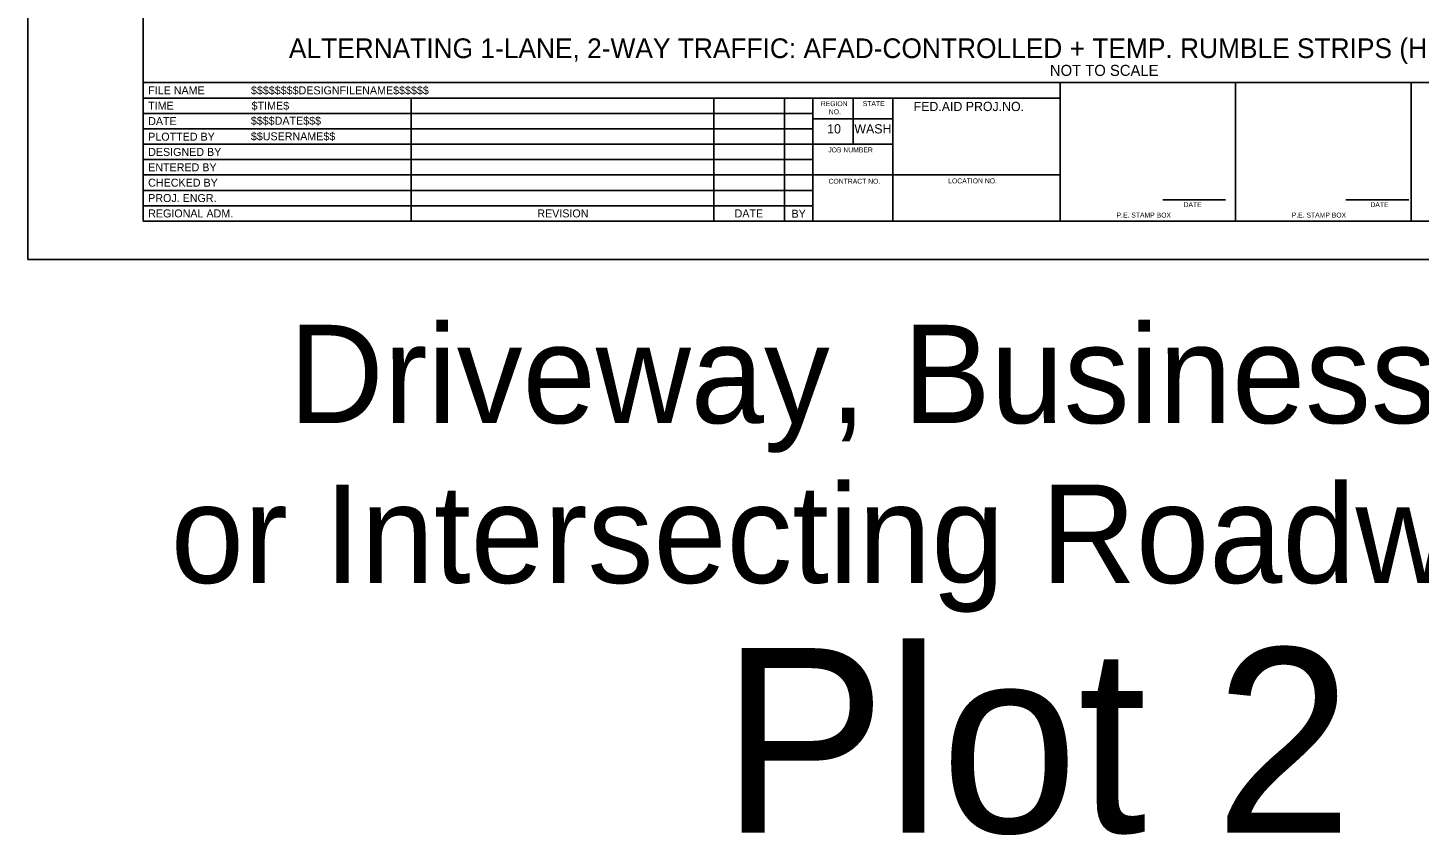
# Model space of a CAD drawing. Extents: x 99999.1 to 100095.7, y 99995 to 100010.7.
# Drawn here: x 100019.06 to 100030.38, y 99995.01 to 100001.57 of the extents above; entities that cross this region are included whole.
import ezdxf

# ---------------------------------------------------------------- set-up
doc = ezdxf.new("R2010")
doc.units = 0
for name, color, linetype in [('SH_DE_DetailHeading1Text', 7, 'Continuous'), ('SH_GI_PlotLimits', 7, 'Continuous'), ('SH_GI_SheetBorder', 7, 'Continuous'), ('SH_GI_SheetLocationText', 7, 'Continuous'), ('SH_GI_SheetTextInCells', 7, 'Continuous'), ('SH_GI_TitleBlockText', 7, 'Continuous')]:
    doc.layers.add(name, color=color, linetype=linetype)

msp = doc.modelspace()

# ---------------------------------------------------------------- linework, layer by layer
at = {"layer": 'SH_GI_PlotLimits'}
msp.add_lwpolyline([(100019.062, 99999.687), (100036.062, 99999.687), (100036.062, 100010.687), (100019.062, 100010.687)], close=True, dxfattribs=at)
at = {"layer": 'SH_GI_SheetBorder'}
for p, q in [((100020, 100010.375), (100020, 100000)), ((100020, 100001.126), (100035.75, 100001.126)), ((100027.457, 100000), (100027.457, 100001.126)), ((100028.883, 100000), (100028.883, 100001.126)), ((100030.309, 100001.126), (100030.309, 100000)), ((100020, 100001.001), (100027.457, 100001.001)), ((100022.179, 100001.001), (100022.179, 100000)), ((100024.641, 100001.001), (100024.641, 100000)), ((100025.216, 100001.001), (100025.216, 100000)), ((100025.445, 100001.001), (100025.445, 100000)), ((100025.772, 100000.625), (100025.772, 100001.001)), ((100026.096, 100000), (100026.096, 100001.001)), ((100020, 100000.876), (100022.182, 100000.876)), ((100022.182, 100000.876), (100025.447, 100000.876)), ((100026.096, 100000.831), (100025.447, 100000.831)), ((100020, 100000.751), (100022.182, 100000.751)), ((100022.182, 100000.751), (100025.447, 100000.751)), ((100020, 100000.625), (100025.447, 100000.625)), ((100026.096, 100000.625), (100025.447, 100000.625)), ((100020, 100000.5), (100025.447, 100000.5)), ((100020, 100000.375), (100025.447, 100000.375)), ((100027.457, 100000.375), (100025.447, 100000.375)), ((100020, 100000.25), (100025.447, 100000.25)), ((100020, 100000.125), (100025.447, 100000.125)), ((100028.29, 100000.173), (100028.802, 100000.173)), ((100029.78, 100000.173), (100030.291, 100000.173)), ((100020, 100000), (100035.75, 100000))]:
    msp.add_line(p, q, dxfattribs=at)

# ---------------------------------------------------------------- texts
at = {"layer": 'SH_DE_DetailHeading1Text'}
for s, height, p in [('ALTERNATING 1-LANE, 2-WAY TRAFFIC: AFAD-CONTROLLED + TEMP. RUMBLE STRIPS (HIGHWAYS, 40 MPH OR LESS)', 0.16, (100021.185, 100001.326)), ('NOT TO SCALE', 0.09, (100027.373, 100001.181))]:
    msp.add_text(s, height=height, rotation=360, dxfattribs=at).set_placement(p)
at = {"layer": 'SH_GI_SheetLocationText'}
for s, height, p in [('Driveway, Business Access,', 0.8, (100021.184, 99998.357)), ('or Intersecting Roadway Details', 0.8, (100020.225, 99997.057)), ('Plot 2', 1.5, (100024.702, 99995.027))]:
    msp.add_text(s, height=height, dxfattribs=at).set_placement(p)
at = {"layer": 'SH_GI_SheetTextInCells'}
for s, height, p in [('FILE NAME', 0.0651, (100020.041, 100001.031)), ('TIME', 0.0651, (100020.041, 100000.906)), ('REGION', 0.04, (100025.51, 100000.935)), ('NO.', 0.04, (100025.575, 100000.869)), ('STATE', 0.04, (100025.851, 100000.936)), ('FED.AID PROJ.NO.', 0.07506, (100026.265, 100000.895)), ('DATE', 0.0651, (100020.041, 100000.781)), ('10', 0.0751, (100025.562, 100000.713)), ('WASH', 0.0751, (100025.783, 100000.713)), ('PLOTTED BY', 0.0651, (100020.041, 100000.654)), ('DESIGNED BY', 0.06505, (100020.041, 100000.53)), ('JOB NUMBER', 0.04, (100025.571, 100000.559)), ('ENTERED BY', 0.0651, (100020.041, 100000.405)), ('CHECKED BY', 0.0651, (100020.041, 100000.28)), ('CONTRACT NO.', 0.04003, (100025.573, 100000.304)), ('LOCATION NO.', 0.04003, (100026.546, 100000.307)), ('PROJ. ENGR.', 0.06505, (100020.041, 100000.155)), ('REGIONAL ADM.', 0.06505, (100020.041, 100000.03)), ('REVISION', 0.0651, (100023.205, 100000.03)), ('DATE', 0.04, (100028.46, 100000.114)), ('DATE', 0.04, (100029.979, 100000.114)), ('DATE', 0.0651, (100024.809, 100000.03)), ('BY', 0.0651, (100025.272, 100000.028)), ('P.E. STAMP BOX', 0.04003, (100027.915, 100000.029)), ('P.E. STAMP BOX', 0.04003, (100029.339, 100000.029))]:
    msp.add_text(s, height=height, dxfattribs=at).set_placement(p)
at = {"layer": 'SH_GI_TitleBlockText'}
for s, height, p in [('$$$$$$$$DESIGNFILENAME$$$$$$', 0.06505, (100020.877, 100001.031)), ('$TIME$', 0.0651, (100020.882, 100000.906)), ('$$$$DATE$$$', 0.06505, (100020.876, 100000.784)), ('$$USERNAME$$', 0.06505, (100020.876, 100000.657))]:
    msp.add_text(s, height=height, dxfattribs=at).set_placement(p)

doc.saveas('drawing.dxf')
